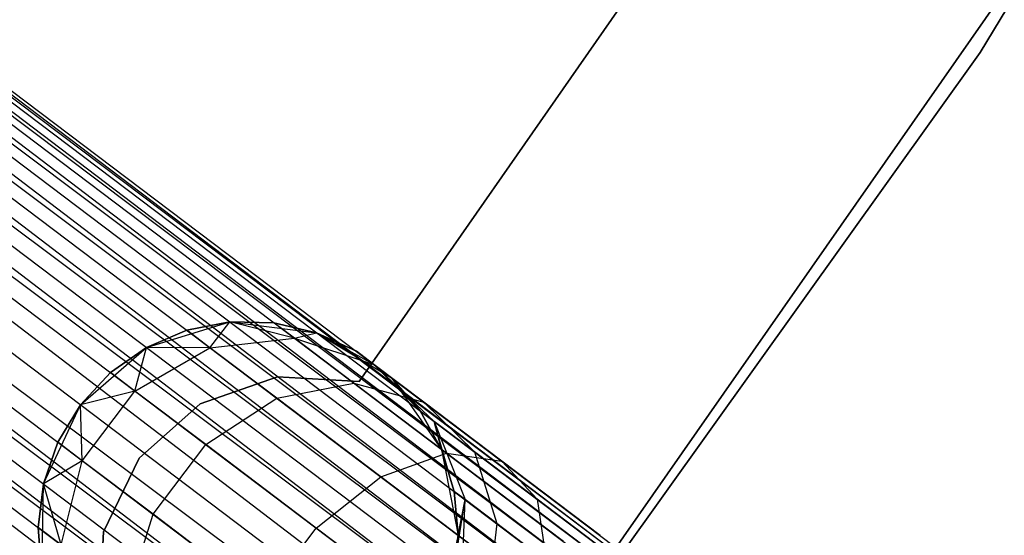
# Model space of a CAD drawing. Extents: x -102 to 102, y -101 to 102.
# Tile 322 of 481: x 47.19 to 51.88, y -36.45 to -34. Entities that reach past the tile are written whole.
import ezdxf

# ---------------------------------------------------------------- set-up
doc = ezdxf.new("R2010")
doc.units = 0
doc.header["$LTSCALE"] = 25.4
doc.layers.get('0').update_dxf_attribs({"linetype": 'CONTINUOUS'})

# ---------------------------------------------------------------- blocks, each defined once
blk = doc.blocks.new('NL2500011659_STL')
at = {"color": 0}
for p, q in [((64.9825, -47.8014, -7.3955), (35.1256, -25.309, -7.191)), ((35.1256, -25.309, -7.191), (64.9051, -47.9039, -7)), ((35.1256, -25.309, -7.191), (64.9051, -47.9039, -7)), ((64.9825, -47.8014, -7.3955), (35.1256, -25.309, -7.191)), ((35.1256, -25.309, -7.809), (64.9563, -47.836, -7.809)), ((35.1256, -25.309, -7.809), (64.9563, -47.836, -7.809)), ((35.1518, -25.2743, -7.3955), (64.9825, -47.8014, -7.3955)), ((35.1518, -25.2743, -7.6045), (64.9825, -47.8014, -7.3955)), ((64.9563, -47.836, -7.809), (35.1518, -25.2743, -7.6045)), ((35.1518, -25.2743, -7.6045), (64.9825, -47.8014, -7.3955)), ((35.1518, -25.2743, -7.3955), (64.9825, -47.8014, -7.3955)), ((64.9563, -47.836, -7.809), (35.1518, -25.2743, -7.6045)), ((35.0744, -25.3768, -7), (64.9051, -47.9039, -7)), ((35.0744, -25.3768, -7), (64.9051, -47.9039, -7)), ((64.831, -48.002, -8.1691), (35.0744, -25.3768, -8)), ((35.0744, -25.3768, -8), (64.9563, -47.836, -7.809)), ((35.0744, -25.3768, -8), (64.9563, -47.836, -7.809)), ((64.831, -48.002, -8.1691), (35.0744, -25.3768, -8)), ((64.9051, -47.9039, -7), (35.0003, -25.4749, -6.8309)), ((35.0003, -25.4749, -6.8309), (64.7374, -48.1259, -6.691)), ((35.0003, -25.4749, -6.8309), (64.7374, -48.1259, -6.691)), ((64.9051, -47.9039, -7), (35.0003, -25.4749, -6.8309)), ((35.0003, -25.4749, -8.1691), (64.831, -48.002, -8.1691)), ((35.0003, -25.4749, -8.1691), (64.831, -48.002, -8.1691)), ((34.9067, -25.5989, -6.691), (64.7374, -48.1259, -6.691)), ((34.9067, -25.5989, -6.691), (64.7374, -48.1259, -6.691)), ((64.6283, -48.2704, -8.4135), (34.9067, -25.5989, -8.309)), ((34.9067, -25.5989, -8.309), (64.831, -48.002, -8.1691)), ((34.9067, -25.5989, -8.309), (64.831, -48.002, -8.1691)), ((64.6283, -48.2704, -8.4135), (34.9067, -25.5989, -8.309)), ((64.7374, -48.1259, -6.691), (34.7976, -25.7434, -6.5865)), ((34.7976, -25.7434, -6.5865), (64.5084, -48.4291, -6.5218)), ((34.7976, -25.7434, -6.5865), (64.5084, -48.4291, -6.5218)), ((64.7374, -48.1259, -6.691), (34.7976, -25.7434, -6.5865)), ((34.7976, -25.7434, -8.4135), (64.6283, -48.2704, -8.4135)), ((34.7976, -25.7434, -8.4135), (64.6283, -48.2704, -8.4135)), ((34.6778, -25.902, -6.5218), (64.5084, -48.4291, -6.5218)), ((34.6778, -25.902, -6.5218), (64.5084, -48.4291, -6.5218)), ((34.6778, -25.902, -8.4782), (64.3832, -48.595, -8.5)), ((34.6778, -25.902, -8.4782), (64.3832, -48.595, -8.5)), ((34.6778, -25.902, -8.4782), (64.6283, -48.2704, -8.4135)), ((34.6778, -25.902, -8.4782), (64.6283, -48.2704, -8.4135)), ((34.5525, -26.0679, -6.5), (64.3832, -48.595, -6.5)), ((34.5525, -26.0679, -6.5), (64.3832, -48.595, -6.5)), ((34.5525, -26.0679, -8.5), (64.3832, -48.595, -8.5)), ((34.5525, -26.0679, -8.5), (64.3832, -48.595, -8.5)), ((64.138, -48.9196, -8.4135), (34.4272, -26.2339, -8.4782)), ((34.4272, -26.2339, -8.4782), (64.3832, -48.595, -8.5)), ((64.138, -48.9196, -8.4135), (34.4272, -26.2339, -8.4782)), ((34.4272, -26.2339, -6.5218), (64.2579, -48.7609, -6.5218)), ((34.4272, -26.2339, -6.5218), (64.2579, -48.7609, -6.5218)), ((34.4272, -26.2339, -8.4782), (64.3832, -48.595, -8.5)), ((34.3074, -26.3925, -8.4135), (64.138, -48.9196, -8.4135)), ((34.3074, -26.3925, -8.4135), (64.138, -48.9196, -8.4135)), ((64.2579, -48.7609, -6.5218), (34.3074, -26.3925, -6.5865)), ((34.3074, -26.3925, -6.5865), (64.0289, -49.0641, -6.691)), ((34.3074, -26.3925, -6.5865), (64.0289, -49.0641, -6.691)), ((64.2579, -48.7609, -6.5218), (34.3074, -26.3925, -6.5865)), ((63.9353, -49.188, -8.1691), (34.1983, -26.537, -8.309)), ((34.1983, -26.537, -8.309), (64.138, -48.9196, -8.4135)), ((34.1983, -26.537, -8.309), (64.138, -48.9196, -8.4135)), ((63.9353, -49.188, -8.1691), (34.1983, -26.537, -8.309)), ((34.1983, -26.537, -6.691), (64.0289, -49.0641, -6.691)), ((34.1983, -26.537, -6.691), (64.0289, -49.0641, -6.691)), ((54.1982, -30.143, -308.5), (51.7638, -34.1544, -308.5)), ((51.7638, -34.1544, -318), (54.1982, -30.143, -318)), ((51.7638, -34.1544, -318), (54.1982, -30.143, -318)), ((54.1982, -30.143, -308.5), (51.7638, -34.1544, -308.5)), ((50.4099, -33.4213, -312), (48.8075, -35.7204, -312)), ((48.8075, -35.7204, -314), (50.4099, -33.4213, -314)), ((48.8075, -35.7204, -314), (50.4099, -33.4213, -314)), ((50.4099, -33.4213, -312), (48.8075, -35.7204, -312)), ((49.4394, -37.3567, -316), (52.0925, -33.5588, -316)), ((52.0925, -33.5588, -315), (49.4394, -37.3567, -315)), ((49.4394, -37.3567, -316), (52.0925, -33.5588, -316)), ((52.0925, -33.5588, -315), (49.4394, -37.3567, -315)), ((51.7638, -34.1544, -308.5), (49.033, -37.9703, -308.5)), ((49.033, -37.9703, -318), (51.7638, -34.1544, -318)), ((49.033, -37.9703, -318), (51.7638, -34.1544, -318)), ((51.7638, -34.1544, -308.5), (49.033, -37.9703, -308.5)), ((51.7638, -34.1544, -318), (51.7638, -34.1544, -308.5)), ((51.7638, -34.1544, -318), (51.7638, -34.1544, -308.5)), ((47.7945, -35.5581, -314), (48.1923, -35.437, -314)), ((47.7945, -35.5581, -314), (48.1923, -35.437, -314)), ((48.1923, -35.437, -309.5), (47.987, -35.4766, -309.5)), ((47.987, -35.4766, -309.5), (48.1923, -35.437, -314)), ((47.987, -35.4766, -309.5), (48.1923, -35.437, -314)), ((48.1923, -35.437, -309.5), (47.987, -35.4766, -309.5)), ((48.0967, -35.5595, -308.632), (48.1923, -35.437, -309.5)), ((48.0967, -35.5595, -308.632), (48.1923, -35.437, -309.5)), ((48.1923, -35.437, -314), (48.6049, -35.4881, -314)), ((48.4989, -35.5146, -308.7274), (48.1923, -35.437, -309.5)), ((48.4989, -35.5146, -308.7274), (48.1923, -35.437, -309.5)), ((48.4013, -35.4408, -309.5), (48.1923, -35.437, -309.5)), ((48.1923, -35.437, -314), (48.4013, -35.4408, -309.5)), ((48.1923, -35.437, -314), (48.6049, -35.4881, -314)), ((48.1923, -35.437, -309.5), (48.1923, -35.437, -314)), ((48.1923, -35.437, -309.5), (48.1923, -35.437, -314)), ((48.4013, -35.4408, -309.5), (48.1923, -35.437, -309.5)), ((48.1923, -35.437, -314), (48.4013, -35.4408, -309.5)), ((47.987, -35.4766, -309.5), (47.7945, -35.5581, -309.5)), ((47.7945, -35.5581, -314), (47.987, -35.4766, -309.5)), ((47.987, -35.4766, -309.5), (47.7945, -35.5581, -309.5)), ((47.7945, -35.5581, -314), (47.987, -35.4766, -309.5)), ((48.0967, -35.5595, -308.632), (47.987, -35.4766, -309.5)), ((48.0967, -35.5595, -308.632), (47.987, -35.4766, -309.5)), ((48.4989, -35.5146, -308.7274), (48.4013, -35.4408, -309.5)), ((48.4989, -35.5146, -308.7274), (48.4013, -35.4408, -309.5)), ((48.6049, -35.4881, -309.5), (48.4013, -35.4408, -309.5)), ((48.4013, -35.4408, -309.5), (48.6049, -35.4881, -314)), ((48.4013, -35.4408, -309.5), (48.6049, -35.4881, -314)), ((48.6049, -35.4881, -309.5), (48.4013, -35.4408, -309.5)), ((48.0967, -35.5595, -308.632), (48.4989, -35.5146, -308.7274)), ((48.0967, -35.5595, -308.632), (48.4989, -35.5146, -308.7274)), ((48.4989, -35.5146, -308.7274), (48.6049, -35.4881, -309.5)), ((48.4989, -35.5146, -308.7274), (48.6049, -35.4881, -309.5)), ((48.4989, -35.5146, -308.7274), (48.8765, -35.6387, -308.8497)), ((48.7823, -35.7286, -308.0305), (48.4989, -35.5146, -308.7274)), ((48.7823, -35.7286, -308.0305), (48.4989, -35.5146, -308.7274)), ((48.4989, -35.5146, -308.7274), (48.8765, -35.6387, -308.8497)), ((48.6049, -35.4881, -314), (48.9611, -35.7026, -314)), ((48.8765, -35.6387, -308.8497), (48.6049, -35.4881, -309.5)), ((48.8765, -35.6387, -308.8497), (48.6049, -35.4881, -309.5)), ((48.7943, -35.5766, -309.5), (48.6049, -35.4881, -309.5)), ((48.6049, -35.4881, -314), (48.7943, -35.5766, -309.5)), ((48.6049, -35.4881, -314), (48.9611, -35.7026, -314)), ((48.6049, -35.4881, -309.5), (48.6049, -35.4881, -314)), ((48.6049, -35.4881, -309.5), (48.6049, -35.4881, -314)), ((48.7943, -35.5766, -309.5), (48.6049, -35.4881, -309.5)), ((48.6049, -35.4881, -314), (48.7943, -35.5766, -309.5)), ((47.4804, -35.8306, -314), (47.7945, -35.5581, -314)), ((47.4804, -35.8306, -314), (47.7945, -35.5581, -314)), ((47.7945, -35.5581, -309.5), (47.6231, -35.6779, -309.5)), ((47.6231, -35.6779, -309.5), (47.7945, -35.5581, -314)), ((47.6231, -35.6779, -309.5), (47.7945, -35.5581, -314)), ((47.7945, -35.5581, -309.5), (47.6231, -35.6779, -309.5)), ((47.7394, -35.7657, -308.5797), (47.7945, -35.5581, -309.5)), ((47.7394, -35.7657, -308.5797), (47.7945, -35.5581, -309.5)), ((47.7394, -35.7657, -308.5797), (48.0967, -35.5595, -308.632)), ((47.7394, -35.7657, -308.5797), (48.0967, -35.5595, -308.632)), ((48.0967, -35.5595, -308.632), (47.7945, -35.5581, -309.5)), ((48.0967, -35.5595, -308.632), (47.7945, -35.5581, -309.5)), ((47.7945, -35.5581, -309.5), (47.7945, -35.5581, -314)), ((47.7945, -35.5581, -309.5), (47.7945, -35.5581, -314)), ((48.4151, -35.7999, -307.8489), (48.0967, -35.5595, -308.632)), ((48.4151, -35.7999, -307.8489), (48.0967, -35.5595, -308.632)), ((48.8765, -35.6387, -308.8497), (48.7943, -35.5766, -309.5)), ((48.7943, -35.5766, -309.5), (48.9611, -35.7026, -314)), ((48.8765, -35.6387, -308.8497), (48.7943, -35.5766, -309.5)), ((48.7943, -35.5766, -309.5), (48.9611, -35.7026, -314)), ((49.0981, -35.8605, -309.5), (48.8765, -35.6387, -308.8497)), ((48.8765, -35.6387, -308.8497), (49.1642, -35.9104, -308.9774)), ((49.0981, -35.8605, -309.5), (48.8765, -35.6387, -308.8497)), ((48.9611, -35.7026, -309.5), (48.8765, -35.6387, -308.8497)), ((48.9611, -35.7026, -309.5), (48.8765, -35.6387, -308.8497)), ((49.1151, -35.8188, -308.263), (48.8765, -35.6387, -308.8497)), ((49.1151, -35.8188, -308.263), (48.8765, -35.6387, -308.8497)), ((48.8765, -35.6387, -308.8497), (49.1642, -35.9104, -308.9774)), ((47.6231, -35.6779, -309.5), (47.4804, -35.8306, -309.5)), ((47.6231, -35.6779, -309.5), (47.4804, -35.8306, -309.5)), ((47.6231, -35.6779, -309.5), (47.4804, -35.8306, -314)), ((47.6231, -35.6779, -309.5), (47.4804, -35.8306, -314)), ((47.7394, -35.7657, -308.5797), (47.6231, -35.6779, -309.5)), ((47.7394, -35.7657, -308.5797), (47.6231, -35.6779, -309.5)), ((48.4187, -35.6985, -312), (48.0511, -35.8269, -312)), ((48.0511, -35.8269, -314), (48.4187, -35.6985, -314)), ((48.0511, -35.8269, -314), (48.4187, -35.6985, -314)), ((48.4187, -35.6985, -312), (48.0511, -35.8269, -312)), ((48.8075, -35.7204, -312), (48.4187, -35.6985, -312)), ((48.4187, -35.6985, -312), (48.4187, -35.6985, -314)), ((48.4187, -35.6985, -314), (48.8075, -35.7204, -314)), ((48.4187, -35.6985, -312), (48.4187, -35.6985, -314)), ((48.4187, -35.6985, -314), (48.8075, -35.7204, -314)), ((48.8075, -35.7204, -312), (48.4187, -35.6985, -312)), ((48.9611, -35.7026, -314), (49.1993, -36.0435, -314)), ((49.0981, -35.8605, -309.5), (48.9611, -35.7026, -309.5)), ((48.9611, -35.7026, -309.5), (48.9611, -35.7026, -314)), ((48.9611, -35.7026, -314), (49.0981, -35.8605, -309.5)), ((48.9611, -35.7026, -314), (49.1993, -36.0435, -314)), ((48.9611, -35.7026, -309.5), (48.9611, -35.7026, -314)), ((49.0981, -35.8605, -309.5), (48.9611, -35.7026, -309.5)), ((48.9611, -35.7026, -314), (49.0981, -35.8605, -309.5)), ((47.7394, -35.7657, -308.5797), (47.4804, -35.8306, -309.5)), ((47.7394, -35.7657, -308.5797), (47.4804, -35.8306, -309.5)), ((47.4888, -36.0975, -308.5797), (47.7394, -35.7657, -308.5797)), ((47.4888, -36.0975, -308.5797), (47.7394, -35.7657, -308.5797)), ((48.077, -36.0206, -307.7495), (47.7394, -35.7657, -308.5797)), ((48.077, -36.0206, -307.7495), (47.7394, -35.7657, -308.5797)), ((48.4151, -35.7999, -307.8489), (48.7823, -35.7286, -308.0305)), ((48.4151, -35.7999, -307.8489), (48.7823, -35.7286, -308.0305)), ((48.7823, -35.7286, -308.0305), (49.1151, -35.8188, -308.263)), ((49.2237, -36.0619, -307.4774), (48.7823, -35.7286, -308.0305)), ((49.2237, -36.0619, -307.4774), (48.7823, -35.7286, -308.0305)), ((48.7823, -35.7286, -308.0305), (49.1151, -35.8188, -308.263)), ((48.8075, -35.7204, -312), (48.8075, -35.7204, -314)), ((48.8075, -35.7204, -312), (48.8075, -35.7204, -314)), ((48.077, -36.0206, -307.7495), (48.4151, -35.7999, -307.8489)), ((48.077, -36.0206, -307.7495), (48.4151, -35.7999, -307.8489)), ((48.911, -36.1744, -307.2274), (48.4151, -35.7999, -307.8489)), ((48.911, -36.1744, -307.2274), (48.4151, -35.7999, -307.8489)), ((47.3043, -36.2073, -314), (47.4804, -35.8306, -314)), ((47.3043, -36.2073, -314), (47.4804, -35.8306, -314)), ((47.4804, -35.8306, -309.5), (47.3725, -36.0097, -309.5)), ((47.3725, -36.0097, -309.5), (47.4804, -35.8306, -314)), ((47.4804, -35.8306, -309.5), (47.3725, -36.0097, -309.5)), ((47.3725, -36.0097, -309.5), (47.4804, -35.8306, -314)), ((47.4888, -36.0975, -308.5797), (47.4804, -35.8306, -309.5)), ((47.4888, -36.0975, -308.5797), (47.4804, -35.8306, -309.5)), ((47.4804, -35.8306, -309.5), (47.4804, -35.8306, -314)), ((47.4804, -35.8306, -309.5), (47.4804, -35.8306, -314)), ((48.0511, -35.8269, -312), (47.7603, -36.0859, -312)), ((47.7603, -36.0859, -314), (48.0511, -35.8269, -314)), ((47.7603, -36.0859, -314), (48.0511, -35.8269, -314)), ((48.0511, -35.8269, -312), (47.7603, -36.0859, -312)), ((48.0511, -35.8269, -312), (48.0511, -35.8269, -314)), ((48.0511, -35.8269, -312), (48.0511, -35.8269, -314)), ((49.1151, -35.8188, -308.263), (49.3559, -36.0551, -308.5061)), ((49.4866, -36.0994, -307.7974), (49.1151, -35.8188, -308.263)), ((49.4866, -36.0994, -307.7974), (49.1151, -35.8188, -308.263)), ((49.1151, -35.8188, -308.263), (49.3559, -36.0551, -308.5061)), ((49.1993, -36.0435, -309.5), (49.0981, -35.8605, -309.5)), ((49.0981, -35.8605, -309.5), (49.1642, -35.9104, -308.9774)), ((49.0981, -35.8605, -309.5), (49.1642, -35.9104, -308.9774)), ((49.0981, -35.8605, -309.5), (49.1993, -36.0435, -314)), ((49.0981, -35.8605, -309.5), (49.1993, -36.0435, -314)), ((49.1993, -36.0435, -309.5), (49.0981, -35.8605, -309.5)), ((49.1642, -35.9104, -308.9774), (49.3122, -36.2827, -309.0887)), ((49.2602, -36.2435, -309.5), (49.1642, -35.9104, -308.9774)), ((49.1993, -36.0435, -309.5), (49.1642, -35.9104, -308.9774)), ((49.2602, -36.2435, -309.5), (49.1642, -35.9104, -308.9774)), ((49.1993, -36.0435, -309.5), (49.1642, -35.9104, -308.9774)), ((49.3559, -36.0551, -308.5061), (49.1642, -35.9104, -308.9774)), ((49.3559, -36.0551, -308.5061), (49.1642, -35.9104, -308.9774)), ((49.1642, -35.9104, -308.9774), (49.3122, -36.2827, -309.0887)), ((47.3725, -36.0097, -309.5), (47.3043, -36.2073, -309.5)), ((47.3043, -36.2073, -314), (47.3725, -36.0097, -309.5)), ((47.3725, -36.0097, -309.5), (47.3043, -36.2073, -309.5)), ((47.3043, -36.2073, -314), (47.3725, -36.0097, -309.5)), ((47.4888, -36.0975, -308.5797), (47.3725, -36.0097, -309.5)), ((47.4888, -36.0975, -308.5797), (47.3725, -36.0097, -309.5)), ((47.8264, -36.3525, -307.7495), (48.077, -36.0206, -307.7495)), ((47.8264, -36.3525, -307.7495), (48.077, -36.0206, -307.7495)), ((48.6028, -36.4177, -307.0906), (48.077, -36.0206, -307.7495)), ((48.6028, -36.4177, -307.0906), (48.077, -36.0206, -307.7495)), ((49.1993, -36.0435, -314), (49.2782, -36.4517, -314)), ((49.2602, -36.2435, -309.5), (49.1993, -36.0435, -309.5)), ((49.1993, -36.0435, -314), (49.2602, -36.2435, -309.5)), ((49.1993, -36.0435, -314), (49.2782, -36.4517, -314)), ((49.1993, -36.0435, -309.5), (49.1993, -36.0435, -314)), ((49.1993, -36.0435, -309.5), (49.1993, -36.0435, -314)), ((49.2602, -36.2435, -309.5), (49.1993, -36.0435, -309.5)), ((49.1993, -36.0435, -314), (49.2602, -36.2435, -309.5)), ((47.7603, -36.0859, -312), (47.5906, -36.4363, -312)), ((47.5906, -36.4363, -314), (47.7603, -36.0859, -314)), ((47.5906, -36.4363, -314), (47.7603, -36.0859, -314)), ((47.7603, -36.0859, -312), (47.5906, -36.4363, -312)), ((47.7603, -36.0859, -312), (47.7603, -36.0859, -314)), ((47.7603, -36.0859, -312), (47.7603, -36.0859, -314)), ((48.911, -36.1744, -307.2274), (49.2237, -36.0619, -307.4774)), ((48.911, -36.1744, -307.2274), (49.2237, -36.0619, -307.4774)), ((49.2237, -36.0619, -307.4774), (49.4866, -36.0994, -307.7974)), ((49.7798, -36.4819, -307.1223), (49.2237, -36.0619, -307.4774)), ((49.7798, -36.4819, -307.1223), (49.2237, -36.0619, -307.4774)), ((49.2237, -36.0619, -307.4774), (49.4866, -36.0994, -307.7974)), ((49.3559, -36.0551, -308.5061), (49.463, -36.3966, -308.7177)), ((49.6544, -36.2806, -308.132), (49.3559, -36.0551, -308.5061)), ((49.6544, -36.2806, -308.132), (49.3559, -36.0551, -308.5061)), ((49.3559, -36.0551, -308.5061), (49.463, -36.3966, -308.7177)), ((47.4888, -36.0975, -308.5797), (47.3043, -36.2073, -309.5)), ((47.4888, -36.0975, -308.5797), (47.3043, -36.2073, -309.5)), ((47.3883, -36.4976, -308.632), (47.4888, -36.0975, -308.5797)), ((47.3883, -36.4976, -308.632), (47.4888, -36.0975, -308.5797)), ((47.8264, -36.3525, -307.7495), (47.4888, -36.0975, -308.5797)), ((47.8264, -36.3525, -307.7495), (47.4888, -36.0975, -308.5797)), ((49.4866, -36.0994, -307.7974), (49.6544, -36.2806, -308.132)), ((49.9548, -36.453, -307.4985), (49.4866, -36.0994, -307.7974)), ((49.9548, -36.453, -307.4985), (49.4866, -36.0994, -307.7974)), ((49.4866, -36.0994, -307.7974), (49.6544, -36.2806, -308.132)), ((48.6028, -36.4177, -307.0906), (48.911, -36.1744, -307.2274)), ((48.6028, -36.4177, -307.0906), (48.911, -36.1744, -307.2274)), ((49.5359, -36.6464, -306.8285), (48.911, -36.1744, -307.2274)), ((49.5359, -36.6464, -306.8285), (48.911, -36.1744, -307.2274)), ((47.3043, -36.2073, -309.5), (47.2786, -36.4148, -309.5)), ((47.2786, -36.4148, -309.5), (47.3043, -36.2073, -314)), ((47.2786, -36.4148, -309.5), (47.3043, -36.2073, -314)), ((47.3043, -36.2073, -309.5), (47.2786, -36.4148, -309.5)), ((47.2966, -36.6231, -314), (47.3043, -36.2073, -314)), ((47.2966, -36.6231, -314), (47.3043, -36.2073, -314)), ((47.3883, -36.4976, -308.632), (47.3043, -36.2073, -309.5)), ((47.3883, -36.4976, -308.632), (47.3043, -36.2073, -309.5)), ((47.3043, -36.2073, -309.5), (47.3043, -36.2073, -314)), ((47.3043, -36.2073, -309.5), (47.3043, -36.2073, -314)), ((49.3122, -36.2827, -309.0887), (49.2602, -36.2435, -309.5)), ((49.2782, -36.4517, -309.5), (49.2602, -36.2435, -309.5)), ((49.3122, -36.2827, -309.0887), (49.2602, -36.2435, -309.5)), ((49.2602, -36.2435, -309.5), (49.2782, -36.4517, -314)), ((49.2602, -36.2435, -309.5), (49.2782, -36.4517, -314)), ((49.2782, -36.4517, -309.5), (49.2602, -36.2435, -309.5)), ((49.6544, -36.2806, -308.132), (49.698, -36.5741, -308.4233)), ((50.0306, -36.5647, -307.8918), (49.6544, -36.2806, -308.132)), ((50.0306, -36.5647, -307.8918), (49.6544, -36.2806, -308.132)), ((49.6544, -36.2806, -308.132), (49.698, -36.5741, -308.4233)), ((49.2525, -36.6592, -309.5), (49.3122, -36.2827, -309.0887)), ((49.2525, -36.6592, -309.5), (49.3122, -36.2827, -309.0887)), ((49.2782, -36.4517, -309.5), (49.3122, -36.2827, -309.0887)), ((49.2782, -36.4517, -309.5), (49.3122, -36.2827, -309.0887)), ((49.295, -36.6912, -309.1643), (49.3122, -36.2827, -309.0887)), ((49.295, -36.6912, -309.1643), (49.3122, -36.2827, -309.0887)), ((49.463, -36.3966, -308.7177), (49.3122, -36.2827, -309.0887)), ((49.463, -36.3966, -308.7177), (49.3122, -36.2827, -309.0887)), ((47.7067, -36.7381, -307.8489), (47.8264, -36.3525, -307.7495)), ((47.7067, -36.7381, -307.8489), (47.8264, -36.3525, -307.7495)), ((48.3522, -36.7495, -307.0906), (47.8264, -36.3525, -307.7495)), ((48.3522, -36.7495, -307.0906), (47.8264, -36.3525, -307.7495)), ((47.3883, -36.4976, -308.632), (47.2786, -36.4148, -309.5)), ((47.2786, -36.4148, -309.5), (47.2966, -36.6231, -309.5)), ((47.3883, -36.4976, -308.632), (47.2786, -36.4148, -309.5)), ((47.2966, -36.6231, -314), (47.2786, -36.4148, -309.5)), ((47.2786, -36.4148, -309.5), (47.2966, -36.6231, -309.5)), ((47.2966, -36.6231, -314), (47.2786, -36.4148, -309.5)), ((48.3522, -36.7495, -307.0906), (48.6028, -36.4177, -307.0906)), ((48.3522, -36.7495, -307.0906), (48.6028, -36.4177, -307.0906)), ((49.2653, -36.918, -306.6676), (48.6028, -36.4177, -307.0906)), ((49.2653, -36.918, -306.6676), (48.6028, -36.4177, -307.0906)), ((49.463, -36.3966, -308.7177), (49.4181, -36.7842, -308.8614)), ((49.463, -36.3966, -308.7177), (49.4181, -36.7842, -308.8614)), ((49.698, -36.5741, -308.4233), (49.463, -36.3966, -308.7177)), ((49.698, -36.5741, -308.4233), (49.463, -36.3966, -308.7177)), ((47.5906, -36.4363, -312), (47.5675, -36.825, -312)), ((47.5675, -36.825, -314), (47.5906, -36.4363, -314)), ((47.5675, -36.825, -314), (47.5906, -36.4363, -314)), ((47.5906, -36.4363, -312), (47.5675, -36.825, -312)), ((47.5906, -36.4363, -312), (47.5906, -36.4363, -314)), ((47.5906, -36.4363, -312), (47.5906, -36.4363, -314)), ((49.2782, -36.4517, -314), (49.1843, -36.8568, -314)), ((49.2782, -36.4517, -314), (49.1843, -36.8568, -314)), ((49.2525, -36.6592, -309.5), (49.2782, -36.4517, -309.5)), ((49.2782, -36.4517, -314), (49.2525, -36.6592, -309.5)), ((49.2525, -36.6592, -309.5), (49.2782, -36.4517, -309.5)), ((49.2782, -36.4517, -314), (49.2525, -36.6592, -309.5)), ((49.2782, -36.4517, -309.5), (49.2782, -36.4517, -314)), ((49.2782, -36.4517, -309.5), (49.2782, -36.4517, -314))]:
    blk.add_line(p, q, dxfattribs=at)

msp = doc.modelspace()

# ---------------------------------------------------------------- block references
at = {"color": 0}
msp.add_blockref('NL2500011659_STL', (0, 0), dxfattribs=at)

doc.saveas('drawing.dxf')
